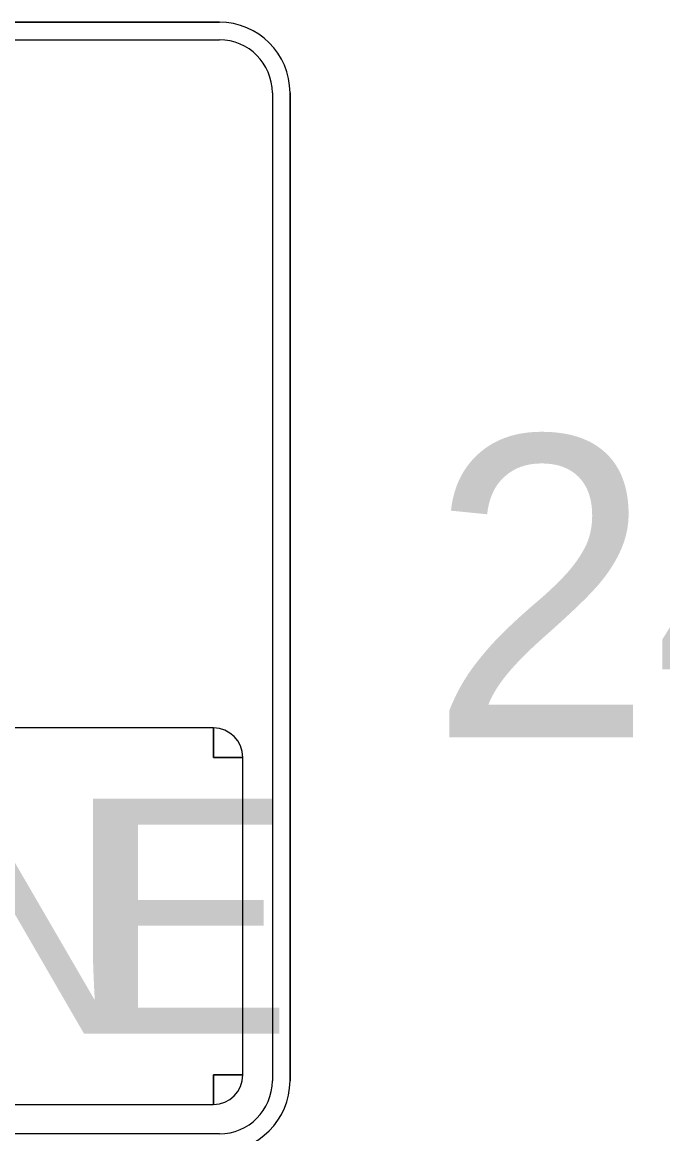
# Model space of a CAD drawing. Extents: x 99958 to 100136, y 99935 to 100013.
# Drawn here: x 100027.395 to 100027.5481, y 99944.1842 to 99944.45 of the extents above; entities that cross this region are included whole.
import ezdxf

# ---------------------------------------------------------------- set-up
doc = ezdxf.new("R2010")
doc.units = 0
doc.layers.add('TR_SN_ConstructionSigns', color=7, linetype='Continuous')

msp = doc.modelspace()

# ---------------------------------------------------------------- linework, layer by layer
at = {"layer": 'TR_SN_ConstructionSigns'}
for p, q in [((100027.44211, 99944.45001), (100027.13836, 99944.45001)), ((100027.44211, 99944.45001), (100027.13836, 99944.45001)), ((100027.13836, 99944.45001), (100027.44211, 99944.45001)), ((100027.13836, 99944.44579), (100027.44211, 99944.44579)), ((100027.45477, 99944.43314), (100027.45477, 99944.19689)), ((100027.45899, 99944.19689), (100027.45899, 99944.43314)), ((100027.45899, 99944.19689), (100027.45899, 99944.43314)), ((100027.45899, 99944.43314), (100027.45899, 99944.19689)), ((100027.4407, 99944.28126), (100027.13977, 99944.28126)), ((100027.4407, 99944.28126), (100027.4407, 99944.27423)), ((100027.4407, 99944.27423), (100027.4407, 99944.28126)), ((100027.4407, 99944.27423), (100027.44774, 99944.27423)), ((100027.44774, 99944.27423), (100027.4407, 99944.27423)), ((100027.44774, 99944.19829), (100027.44774, 99944.27423)), ((100027.44774, 99944.19829), (100027.4407, 99944.19829)), ((100027.4407, 99944.19829), (100027.4407, 99944.19126)), ((100027.4407, 99944.19126), (100027.4407, 99944.19829)), ((100027.4407, 99944.19829), (100027.44774, 99944.19829)), ((100027.13977, 99944.19126), (100027.4407, 99944.19126)), ((100027.44211, 99944.18423), (100027.13836, 99944.18423))]:
    msp.add_line(p, q, dxfattribs=at)
for centre, radius, start, end in [((100027.44211, 99944.43314), 0.01688, 0, 90), ((100027.44211, 99944.43314), 0.01688, 0, 90), ((100027.44211, 99944.43314), 0.01688, 0, 90), ((100027.44211, 99944.43314), 0.01266, 0, 90), ((100027.4407, 99944.27423), 0.00703, 0, 90), ((100027.4407, 99944.19829), 0.00703, 270, 0), ((100027.44211, 99944.19689), 0.01688, 270, 0), ((100027.44211, 99944.19689), 0.01688, 270, 0), ((100027.44211, 99944.19689), 0.01266, 270, 0), ((100027.44211, 99944.19689), 0.01688, 270, 0)]:
    msp.add_arc(centre, radius, start, end, dxfattribs=at)

# ---------------------------------------------------------------- texts
msp.add_text('24"', height=0.072, rotation=360, dxfattribs=at).set_placement((100027.49223, 99944.27901))
for s, p in [('N', (100027.37003, 99944.20814)), ('E', (100027.40946, 99944.20814))]:
    msp.add_text(s, height=0.05625, dxfattribs=at).set_placement(p)

doc.saveas('drawing.dxf')
